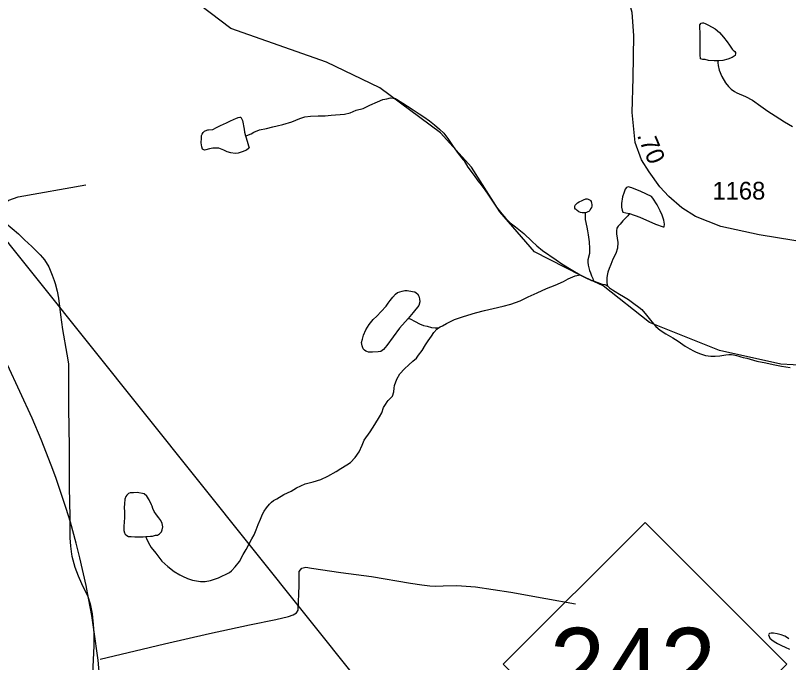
# Model space of a CAD drawing. Extents: x 2082433 to 2279600, y 546599 to 755198.
# Drawn here: x 2131289 to 2136733, y 604115 to 608674 of the extents above; entities that cross this region are included whole.
import ezdxf

# ---------------------------------------------------------------- set-up
doc = ezdxf.new("R2010")
doc.units = 0
for name, color, linetype in [('Exist Boundary Political Fire Districts', 7, 'Continuous'), ('Exist Hydrographic Creek Single Shore', 7, 'Continuous'), ('Exist Hydrographic Misc Water Feature', 7, 'Continuous'), ('Exist Road Non-System Type 51', 7, 'Continuous'), ('Exist Road Primary NC Attributed', 7, 'Continuous'), ('Exist Road Primary NC Shield CELL', 7, 'Continuous'), ('Exist Road Primary NC Shield Number Label', 7, 'Continuous'), ('Exist Road Secondary Mileage Hundredths English Label', 7, 'Continuous'), ('Exist Road Secondary Type 51 Attributed', 7, 'Continuous'), ('Exist Road Secondary Type 51 Number Label', 7, 'Continuous')]:
    doc.layers.add(name, color=color, linetype=linetype)

msp = doc.modelspace()

# ---------------------------------------------------------------- linework, layer by layer
at = {"layer": 'Exist Boundary Political Fire Districts'}
msp.add_lwpolyline([(2125185.8, 609236.3), (2127409.2, 608956.3), (2130289.8, 608255.9), (2136376.8, 600637.7), (2139465.5, 602656.7), (2141242.8, 603675.4), (2141795.1, 603915), (2144979.3, 603672.9), (2148226.1, 607636.4), (2150227.4, 608573.5)], dxfattribs=at)
at = {"layer": 'Exist Hydrographic Creek Single Shore'}
msp.add_lwpolyline([(2137546.8, 606169.3), (2136679.8, 606216.3), (2136246.7, 606313.7), (2135753.8, 606510.6), (2135427.7, 606769.8), (2135269.8, 606841.9)], dxfattribs=at)
at = {"layer": 'Exist Hydrographic Misc Water Feature'}
for p, q in [((2131605.4, 606564.6), (2131620.6, 606461.6)), ((2131667.5, 605376.4), (2131667.5, 605348.3)), ((2131683.9, 604877.6), (2131685.6, 604865.3)), ((2131840.8, 604318.6), (2131841.4, 604308.1))]:
    msp.add_line(p, q, dxfattribs=at)
for points in [[(2135269.8, 606841.9), (2134943.8, 607009.2), (2134700.8, 607289.8), (2134499.7, 607605.4), (2134281.7, 607846.1), (2133855.8, 608163.1), (2133479.7, 608344.5), (2132804.7, 608581.3), (2132436.6, 608864.3), (2132293.7, 609080.4), (2132109.8, 609218.6), (2131433.7, 609599.7), (2131324.6, 609726.6), (2131248.7, 609908.6), (2131171.6, 610464.6), (2131112.8, 610616.6)], [(2136235.1, 608354.7), (2136208.6, 608354.6), (2136170.7, 608356.7), (2136147.1, 608362.3), (2136130.9, 608364.4), (2136112.9, 608368.3), (2136110.6, 608396.2), (2136110, 608494.5), (2136111.6, 608548.1), (2136109.8, 608590.2), (2136109.6, 608604), (2136109.4, 608608.1), (2136117.8, 608620.2), (2136127.4, 608622.4), (2136135.6, 608622.4), (2136145.7, 608616.4), (2136169.4, 608604.3), (2136215.8, 608578.6), (2136247.6, 608552.7), (2136275.9, 608520.9), (2136302.1, 608488.9), (2136318.1, 608465), (2136336.4, 608435.1), (2136344.4, 608429.4), (2136356.3, 608419.5), (2136360.6, 608411.5), (2136360.4, 608405.5), (2136356.9, 608391.4), (2136336.6, 608377.4), (2136306.4, 608365), (2136270.7, 608357), (2136242.7, 608354.7), (2136235.1, 608354.7)], [(2136235.1, 608354.7), (2136234.9, 608338.9), (2136237.1, 608320.7), (2136245.3, 608289.1), (2136264.8, 608243.1), (2136289.4, 608199.2), (2136311.5, 608173.2), (2136329.4, 608153.5), (2136353.6, 608137.2), (2136369.6, 608129.5), (2136430.1, 608103.8), (2136479.7, 608076), (2136538.3, 608034.3), (2136588, 607998.3), (2136638.4, 607966.8), (2136704, 607924.8), (2136760.6, 607891.2)], [(2132909.9, 607824.4), (2132914, 607824.5), (2132929.8, 607832.7), (2132948.3, 607840.5), (2132967.8, 607850.9), (2133007.8, 607868.8), (2133057.6, 607877), (2133101.7, 607889.4), (2133131.6, 607895.4), (2133171.6, 607905.6), (2133235.4, 607923.9), (2133291.3, 607947.9), (2133327, 607958.4), (2133367.2, 607964.4), (2133421.5, 607966.8), (2133469.1, 607966.9), (2133513.2, 607971.1), (2133607.3, 607977.6), (2133647.3, 607987.4), (2133688.9, 608005.8), (2133736.9, 608018), (2133784.7, 608042), (2133839, 608066.2), (2133876.6, 608080.4), (2133904.4, 608086.7), (2133930.5, 608092.9), (2133964.7, 608089)], [(2133964.7, 608089), (2133972.7, 608082.9), (2134016.8, 608055.1), (2134050.6, 608033.4), (2134088.8, 608009.4), (2134133.1, 607981.6), (2134165.1, 607959.7), (2134205.3, 607930.1), (2134239.3, 607902.3), (2134275.6, 607872.4), (2134305.7, 607844.3), (2134337.9, 607800.6), (2134372.2, 607750.7), (2134406, 607701.1), (2134442.5, 607655.3), (2134448.2, 607649.2), (2134474.5, 607605.5), (2134519, 607545.6), (2134544.8, 607509.7), (2134568.8, 607479.7), (2134595.3, 607444.1), (2134619.3, 607408), (2134639.8, 607380.2), (2134677.7, 607324.1), (2134713.8, 607276.5), (2134742.3, 607242.6), (2134772.2, 607212.9), (2134810.4, 607184.9), (2134868.8, 607137.1), (2134924.8, 607083.6), (2134960.9, 607049.7), (2135001.1, 607017.7), (2135097.2, 606952.5), (2135137.2, 606924.5), (2135213.5, 606876.9), (2135265.4, 606847.1)], [(2132909.9, 607824.4), (2132913.8, 607810.4), (2132926.3, 607772.4), (2132930, 607754.4), (2132934.5, 607740.7), (2132930.4, 607736.5), (2132916.5, 607724.4), (2132886.6, 607712.3), (2132858.3, 607704), (2132836.3, 607702), (2132804.7, 607706), (2132780.6, 607713.7), (2132756.6, 607723.8), (2132722.3, 607737.5), (2132700.6, 607739.6), (2132678.4, 607739.3), (2132654.4, 607733.2), (2132630.5, 607727.1), (2132620.4, 607725.4), (2132610.6, 607729.3), (2132606.5, 607731.1), (2132600.5, 607749.1), (2132596.2, 607776.9), (2132598.3, 607809), (2132600.3, 607827), (2132604.2, 607836.9), (2132609.9, 607849), (2132620, 607857.3), (2132623.9, 607861.1), (2132644.2, 607867.4), (2132647.9, 607867.2), (2132677.8, 607871.2), (2132705.9, 607883.6), (2132733.8, 607897.6), (2132775.8, 607916), (2132799.4, 607929.9), (2132829.6, 607942), (2132841.7, 607948.2), (2132857.4, 607953.9), (2132869.8, 607956.2), (2132875.7, 607956.1), (2132887.8, 607934.4), (2132899.7, 607872.5), (2132901.7, 607850.3), (2132909.9, 607824.4)], [(2135613.6, 607278.3), (2135685.9, 607252.7), (2135795.8, 607203.3), (2135849.8, 607185.4), (2135858, 607183.7), (2135860, 607203.7), (2135855.7, 607231.5), (2135843.4, 607267.4), (2135829.3, 607297.5), (2135807.3, 607339.4), (2135778.8, 607387.1), (2135769, 607399.2), (2135692.9, 607433), (2135628.7, 607458.5), (2135602.9, 607466.4), (2135592.8, 607462.3), (2135582.8, 607450.4), (2135574.8, 607428.1), (2135564.7, 607396.4), (2135557.2, 607348), (2135557.4, 607336.2), (2135557.2, 607322.1), (2135561.5, 607302.4), (2135565.6, 607288.4), (2135587.3, 607284.2), (2135613.6, 607278.3)], [(2135301.5, 607282.9), (2135289.6, 607283.1), (2135279.9, 607282.9), (2135267.8, 607284.8), (2135257.4, 607290.8), (2135245.5, 607298.7), (2135237.5, 607306.8), (2135233.6, 607308.6), (2135229.5, 607316.9), (2135227.8, 607322.9), (2135229.3, 607326.6), (2135231.5, 607336.9), (2135237.5, 607344.9), (2135247.3, 607352.7), (2135259.2, 607361.1), (2135279.3, 607371), (2135289.4, 607375.2), (2135305.6, 607380.8), (2135315.4, 607381), (2135323.4, 607378.9), (2135335.3, 607373.1), (2135339.4, 607369.2), (2135343.5, 607363.3), (2135345.1, 607351.3), (2135347.4, 607341.3), (2135347.4, 607331.1), (2135345.8, 607321.2), (2135339.4, 607311.2), (2135333.7, 607299.1), (2135327.5, 607293.2), (2135319.5, 607289.1), (2135310.1, 607285.3), (2135301.5, 607282.9)], [(2135301.5, 607282.9), (2135302.1, 607273.1), (2135302.1, 607235), (2135313.8, 607183.3), (2135318.5, 607157.1), (2135322.2, 607129.3), (2135328.3, 607079.3), (2135330.6, 607031.1), (2135331, 606997.4), (2135321.1, 606951.5), (2135319.3, 606935.1), (2135323.2, 606913.4), (2135331.6, 606877.2), (2135337.6, 606859.3), (2135345.3, 606839.5), (2135354, 606819.5), (2135357.9, 606809.2), (2135363.8, 606801.5)], [(2135613.6, 607278.3), (2135601.7, 607262.3), (2135565.8, 607226.3), (2135548.1, 607204.2), (2135534, 607188.1), (2135523.9, 607174.2), (2135522.3, 607155.8), (2135522.3, 607135.9), (2135526.4, 607104.1), (2135530.7, 607074.2), (2135528.7, 607034), (2135516.8, 606996), (2135497.1, 606956.1), (2135481.3, 606919.9), (2135471, 606889.8), (2135461.6, 606864), (2135455.5, 606841.9), (2135453.6, 606826), (2135453.8, 606809.7), (2135454, 606800), (2135453.8, 606791.9), (2135455.9, 606775.7), (2135457.5, 606767.8)], [(2131182.6, 607247), (2131220.5, 607209.5), (2131309.7, 607134.5), (2131353.4, 607093.3), (2131403.2, 607045.9)], [(2131182.6, 607247), (2131220.5, 607209.5), (2131309.7, 607134.5), (2131353.4, 607093.3), (2131403.2, 607045.9)], [(2131403.2, 607045.9), (2131463.5, 606988.3), (2131480.5, 606967.5)], [(2131403.2, 607045.9), (2131463.5, 606988.3), (2131480.5, 606967.5)], [(2131480.5, 606967.5), (2131492.4, 606953), (2131522.8, 606902.3), (2131548.4, 606843.5), (2131561.5, 606806.6)], [(2131480.5, 606967.5), (2131492.4, 606953), (2131522.8, 606902.3), (2131548.4, 606843.5), (2131561.5, 606806.6)], [(2134267.6, 606472.9), (2134279.5, 606480.8), (2134297.5, 606487), (2134323.6, 606502.9), (2134381, 606531.1), (2134445.2, 606553.5), (2134529, 606577.7), (2134593, 606594), (2134652.7, 606608.4), (2134723, 606626.6), (2134776.7, 606640.8), (2134842.6, 606663.3), (2134900.4, 606691.4), (2134962.5, 606719.8), (2135030, 606750.1), (2135090.1, 606774.3), (2135147.7, 606798.4), (2135181.7, 606818.8), (2135229.7, 606838.7), (2135265.4, 606847.1)], [(2135265.4, 606847.1), (2135305.6, 606825.2), (2135345.5, 606807.4), (2135363.8, 606801.5)], [(2131561.5, 606806.6), (2131569.3, 606784.5), (2131582.2, 606731.9), (2131591.5, 606681.3), (2131605.4, 606564.6)], [(2131561.5, 606806.6), (2131569.3, 606784.5), (2131582.2, 606731.9), (2131591.5, 606681.3), (2131605.4, 606564.6)], [(2135363.8, 606801.5), (2135420, 606781.6), (2135439.7, 606777.8), (2135445.8, 606776), (2135457.5, 606767.8)], [(2134053.5, 606539.8), (2133993.6, 606471.7), (2133904.4, 606349.4), (2133880.2, 606319.4), (2133862.4, 606307.1), (2133842.7, 606302.8), (2133802.3, 606300.7), (2133774.6, 606302.5), (2133762.5, 606306.8), (2133756.4, 606308.5), (2133746.3, 606314.5), (2133738.4, 606324.6), (2133730.6, 606346.5), (2133726.5, 606370.6), (2133732.2, 606392.5), (2133739.8, 606420.5), (2133757.6, 606458.8), (2133779.8, 606496.8), (2133807.5, 606530.7), (2133833.3, 606554.8), (2133865.3, 606586.9), (2133899.3, 606625.1), (2133912.6, 606647), (2133926.8, 606665.1), (2133946.5, 606689.3), (2133964.3, 606709.3), (2133980.5, 606721.5), (2133996.7, 606727.6), (2134012.7, 606731.6), (2134030.3, 606735.8), (2134046.5, 606735.8), (2134086.3, 606729.8), (2134100.7, 606726), (2134110.7, 606720), (2134120.4, 606712.1), (2134130.4, 606696), (2134134.7, 606678.3), (2134136.6, 606656.1), (2134128.8, 606630.1), (2134091, 606581.9), (2134053.5, 606539.8)], [(2135457.5, 606767.8), (2135472.3, 606753.8), (2135494.2, 606739.9), (2135512.3, 606728.3), (2135544, 606710.5), (2135572.3, 606694.4), (2135606.2, 606672.7), (2135644.5, 606644.6), (2135678.3, 606618.8), (2135700.5, 606602.9), (2135732.9, 606563.1), (2135752.8, 606539.4), (2135770.8, 606515.2), (2135799.1, 606481.3), (2135828.9, 606455.7), (2135869.3, 606429.7), (2135919.5, 606401.9), (2135955.8, 606380.1), (2136005.4, 606344.6), (2136037.4, 606324.8), (2136064.1, 606310.6), (2136083.7, 606300.8), (2136113.9, 606288.9), (2136149.8, 606279), (2136185.6, 606273.2), (2136216, 606273.4), (2136249.8, 606275.6), (2136291.7, 606281.9), (2136313.6, 606285.9), (2136331.8, 606285.9), (2136345.6, 606283.9), (2136367.5, 606278.1), (2136383.5, 606274.1), (2136397.9, 606268.3), (2136413.7, 606264.2), (2136439.9, 606260.3), (2136509.8, 606238.7), (2136573.8, 606227.1), (2136625.7, 606215.1), (2136684.1, 606203.5), (2136744.2, 606193.6)], [(2134053.5, 606539.8), (2134069.3, 606535.7), (2134103.3, 606518), (2134135.5, 606502.2), (2134163.4, 606490.3), (2134187.4, 606484.6), (2134219.8, 606474.4), (2134245.4, 606472.6), (2134267.6, 606472.9)], [(2131620.6, 606461.6), (2131651.5, 606288.3), (2131661.6, 606218.4), (2131663.6, 606171.3), (2131663.4, 605906), (2131667.7, 605632.5), (2131667.5, 605376.4)], [(2131620.6, 606461.6), (2131651.5, 606288.3), (2131661.6, 606218.4), (2131663.6, 606171.3), (2131663.4, 605906), (2131667.7, 605632.5), (2131667.5, 605376.4)], [(2132206.6, 605002.3), (2132206.8, 604998.2), (2132212.8, 604988.3), (2132224.9, 604958.1), (2132245, 604926.3), (2132277.1, 604886.6), (2132319.2, 604828.7), (2132361.4, 604791.1), (2132407.8, 604757.3), (2132445.7, 604733.3), (2132465.8, 604723.4), (2132499.6, 604707.7), (2132535.5, 604695.8), (2132564, 604689.9), (2132591.7, 604686.1), (2132624.1, 604686), (2132661.6, 604692.5), (2132717.8, 604712.4), (2132795.7, 604748.9), (2132809.5, 604761), (2132837.1, 604788.9), (2132867.3, 604827.3), (2132892.7, 604875.3), (2132914.5, 604911.4), (2132932.5, 604945.6), (2132952.8, 604985.5), (2132970, 605015.3), (2132984.4, 605049.7), (2132997.9, 605087.8), (2133013.5, 605125.6), (2133029.9, 605159.6), (2133039.5, 605182.1), (2133057.6, 605205.7), (2133077.3, 605229.9), (2133093.3, 605244.1), (2133107.2, 605256.2), (2133129.6, 605268.2), (2133178.8, 605298.5), (2133230.8, 605322.6), (2133269, 605346.9), (2133328.5, 605373.1), (2133386.5, 605389.1), (2133438.6, 605405.6), (2133488.2, 605427.7), (2133548.3, 605462), (2133580.1, 605481.9), (2133622.3, 605508.3), (2133647.9, 605524.3), (2133682, 605560.6), (2133709.6, 605598.6), (2133731.2, 605646.8), (2133745.3, 605680.7), (2133786.9, 605741), (2133820.6, 605793.1), (2133852.6, 605845), (2133868.4, 605875.1), (2133881.9, 605911.1), (2133894.2, 605933.2), (2133906.1, 605951.3), (2133913.7, 605961.5), (2133943.8, 605991.4), (2133953.5, 606021.6), (2133955.7, 606047.6), (2133957.8, 606067.6), (2133975.2, 606111.6), (2133996.9, 606149.6), (2134028.5, 606183.8), (2134058.8, 606212.1), (2134088.6, 606238), (2134112.8, 606260.3), (2134126.5, 606280.1), (2134152.4, 606314.3), (2134177.8, 606352.2), (2134196, 606382.3), (2134220, 606414.8), (2134235.8, 606440.8), (2134257.3, 606462.7), (2134267.6, 606472.9)], [(2131667.5, 605348.3), (2131672.7, 605143.9), (2131672.5, 605003.1), (2131672.9, 604992.5)], [(2131667.5, 605348.3), (2131672.7, 605143.9), (2131672.5, 605003.1), (2131672.9, 604992.5)], [(2132206.6, 605002.3), (2132216.9, 605002.3), (2132240.4, 605006.5), (2132254.6, 605006.4), (2132276.3, 605012.4), (2132288.2, 605012.6), (2132302.8, 605022.6), (2132316.5, 605036.7), (2132322.3, 605050.9), (2132326, 605070.6), (2132322.3, 605094.7), (2132312, 605116.5), (2132297.9, 605134.4), (2132282.1, 605156.3), (2132265.7, 605178.3), (2132257.5, 605200.2), (2132251.7, 605216.5), (2132247.8, 605226.4), (2132229.6, 605260.3), (2132213, 605288), (2132195.3, 605304.1), (2132147.1, 605313.8), (2132119.3, 605311.5), (2132097.1, 605309.6), (2132085, 605305.8), (2132073.5, 605295.3), (2132067.2, 605285.4), (2132059.2, 605265.5), (2132055.7, 605233.6), (2132055.5, 605207.6), (2132056.1, 605177.5), (2132055.7, 605137.4), (2132054.3, 605103.6), (2132052.2, 605075.5), (2132052.6, 605057.6), (2132052.4, 605045.5), (2132056.5, 605029.4), (2132062.5, 605019.6), (2132072.7, 605009.6), (2132084.8, 605003.7), (2132104.5, 605001.9), (2132130.5, 605000), (2132188.8, 605000.1), (2132206.6, 605002.3)], [(2131672.9, 604992.5), (2131675.5, 604936), (2131683.9, 604877.6)], [(2131672.9, 604992.5), (2131675.5, 604936), (2131683.9, 604877.6)], [(2131685.6, 604865.3), (2131707.3, 604786.2), (2131730.5, 604725.5), (2131753.4, 604672.6), (2131764.1, 604650.6)], [(2131685.6, 604865.3), (2131707.3, 604786.2), (2131730.5, 604725.5), (2131753.4, 604672.6), (2131764.1, 604650.6)], [(2131764.1, 604650.6), (2131795.5, 604586.3), (2131814.6, 604529.1)], [(2131764.1, 604650.6), (2131795.5, 604586.3), (2131814.6, 604529.1)], [(2131814.6, 604529.1), (2131828.3, 604458.9), (2131837.3, 604382.9), (2131840.8, 604318.6)], [(2131814.6, 604529.1), (2131828.3, 604458.9), (2131837.3, 604382.9), (2131840.8, 604318.6)], [(2131841.4, 604308.1), (2131840.4, 604233.2), (2131834.4, 604085.4), (2131834.6, 604060.5)], [(2131841.4, 604308.1), (2131840.4, 604233.2), (2131834.4, 604085.4), (2131834.6, 604060.5)], [(2136706.3, 604300.1), (2136682.5, 604310.2), (2136652.3, 604318), (2136626.5, 604321.9), (2136610.3, 604321.5), (2136600.3, 604319.8), (2136594.5, 604315.8), (2136592.3, 604309.7), (2136596.2, 604297.7), (2136602.1, 604287.9), (2136616.5, 604274), (2136632.7, 604263.8), (2136654.6, 604249.9), (2136684.5, 604234), (2136710.8, 604222.4), (2136740.7, 604208.5)], [(2136736.4, 604282.2), (2136718.4, 604294.2), (2136706.3, 604300.1)]]:
    msp.add_lwpolyline(points, dxfattribs=at)
at = {"layer": 'Exist Road Non-System Type 51'}
for points in [[(2130870.2, 607036.5), (2130998.9, 607112), (2131156.6, 607206.3), (2131180.7, 607225.2), (2131197.8, 607249.2), (2131198.7, 607291.2), (2131209, 607325.5), (2131224.4, 607354.6), (2131243.3, 607371.8), (2131308.4, 607395.8), (2131783.5, 607479.8)], [(2131885.6, 604137.9), (2132131.7, 604197.1), (2132339.2, 604246.8), (2132654.8, 604318.9), (2132936.9, 604379.8), (2133122.2, 604419.2), (2133211.4, 604439.8), (2133245.7, 604450.1), (2133268, 604465.5), (2133280, 604484.4), (2133286, 604658.5), (2133287.7, 604756.2), (2133306.5, 604780.3), (2133334, 604787.1), (2133373.4, 604780.3), (2133581, 604749.4), (2133797.1, 604720.2), (2134070.6, 604674.8), (2134151.2, 604662.8), (2134206.1, 604655.9), (2134247.3, 604654.2), (2134300.5, 604655.9), (2134397.4, 604658.5), (2134527.7, 604648.2), (2134778.1, 604610.5), (2135024.2, 604566.7), (2135232.6, 604529.8)]]:
    msp.add_lwpolyline(points, dxfattribs=at)
at = {"layer": 'Exist Road Primary NC Attributed'}
msp.add_lwpolyline([(2131903.9, 603377.8), (2131904.3, 603557), (2131903.8, 603616.6), (2131900.2, 603731.5), (2131891.2, 603915.3), (2131871.3, 604131.7), (2131841, 604348.5), (2131826, 604446.3), (2131804.3, 604568.7), (2131787.1, 604658.1), (2131742.8, 604851.9), (2131716.9, 604956.4), (2131676.2, 605104), (2131646.3, 605200.3), (2131573.4, 605419), (2131540.8, 605506.4), (2131470.9, 605686), (2131405.6, 605836.5), (2131232.3, 606212.5)], dxfattribs=at)
at = {"layer": 'Exist Road Primary NC Shield CELL'}
msp.add_lwpolyline([(2134723.7, 604103.5), (2135722.6, 605102.5), (2136721.6, 604103.5), (2135722.6, 603104.5)], close=True, dxfattribs=at)
at = {"layer": 'Exist Road Secondary Type 51 Attributed'}
msp.add_lwpolyline([(2137247.6, 606993.1), (2136886.9, 607068.9), (2136526.5, 607127.8), (2136256.1, 607186.7), (2136078.5, 607256.9), (2135981.5, 607319.3), (2135889.6, 607399), (2135827.2, 607466.6), (2135751, 607572.3), (2135698.1, 607656.3), (2135653.1, 607779.4), (2135632.3, 607990.8), (2135640.1, 608234.2), (2135644.4, 608533.2), (2135633.2, 608693.5), (2135598.5, 608813), (2135554.3, 608935.2), (2135484.1, 609051.9), (2135406.9, 609150.3), (2135292.5, 609254.1), (2135158.4, 609354.7)], dxfattribs=at)

# ---------------------------------------------------------------- texts
at = {"layer": 'Exist Road Primary NC Shield Number Label'}
msp.add_text('242', height=525, dxfattribs=at).set_placement((2135051, 603834.3))
at = {"layer": 'Exist Road Secondary Mileage Hundredths English Label'}
msp.add_text('.70', height=125, rotation=292.7823, dxfattribs=at).set_placement((2135664.4, 607829.2))
at = {"layer": 'Exist Road Secondary Type 51 Number Label'}
msp.add_text('1168', height=125, dxfattribs=at).set_placement((2136197.8, 607376.4))

doc.saveas('drawing.dxf')
